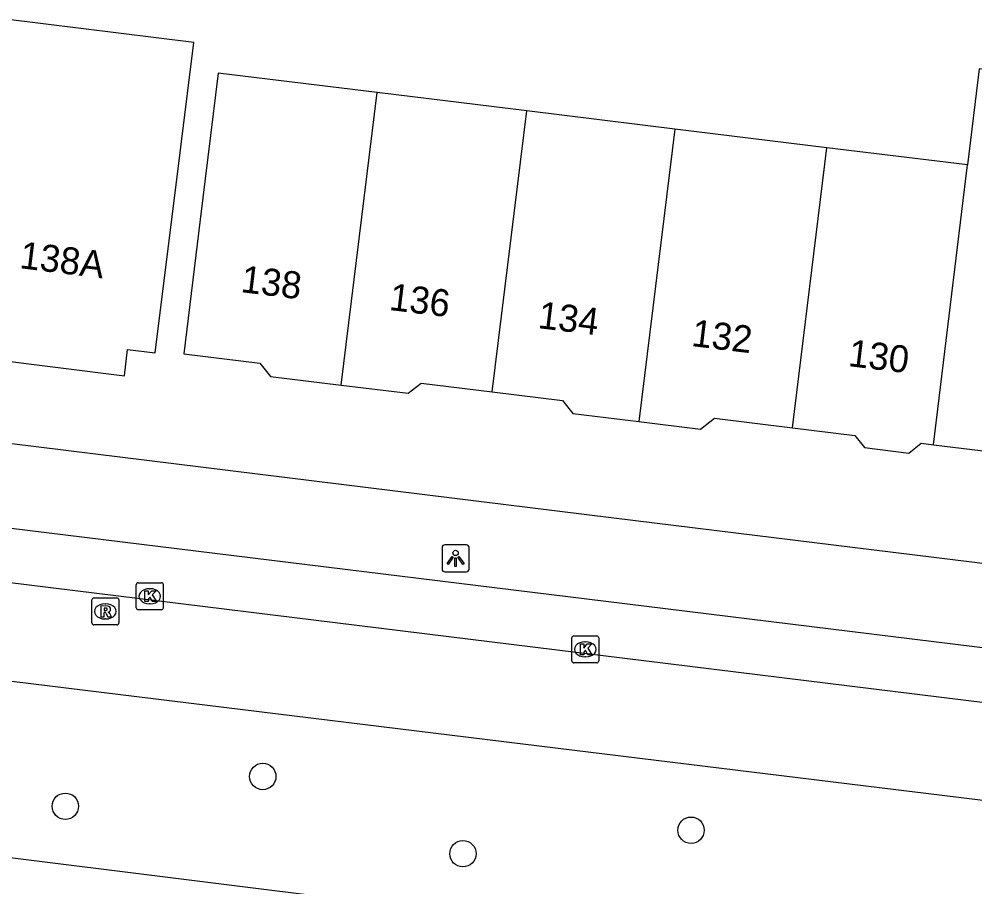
# Model space of a CAD drawing. Extents: x 158087 to 159494, y 382905 to 383981.
# Drawn here: x 158517.48 to 158552.85, y 383380.92 to 383413.05 of the extents above; entities that cross this region are included whole.
import ezdxf

# ---------------------------------------------------------------- set-up
doc = ezdxf.new("R2010")
doc.units = 0
for name, color, linetype in [('IMGEO_Boom', 7, 'Continuous'), ('IMGEO_Kolk', 7, 'Continuous'), ('IMGEO_Lichtpunt', 7, 'Continuous'), ('IMGEO_Pand', 7, 'Continuous'), ('IMGEO_Pand_nummerreeks', 7, 'Continuous'), ('IMGEO_Rijbaan_lokaal_gesloten', 7, 'Continuous'), ('IMGEO_Rioolput', 7, 'Continuous'), ('IMGEO_Voetpad_open', 7, 'Continuous')]:
    doc.layers.add(name, color=color, linetype=linetype)

msp = doc.modelspace()

# ---------------------------------------------------------------- linework, layer by layer
at = {"layer": 'IMGEO_Boom'}
for centre in [(158526.495, 383385.007), (158519.188, 383383.904), (158542.344, 383383.018), (158533.905, 383382.148)]:
    msp.add_circle(centre, 0.489, dxfattribs=at)
at = {"layer": 'IMGEO_Kolk'}
for p, q in [((158521.814, 383391.254), (158521.814, 383392.106)), ((158521.889, 383392.18), (158522.741, 383392.18)), ((158522.302, 383391.96), (158522.327, 383391.96)), ((158522.815, 383392.106), (158522.815, 383391.254)), ((158522.741, 383391.18), (158521.889, 383391.18)), ((158522.325, 383391.4), (158522.3, 383391.4)), ((158537.931, 383389.288), (158537.931, 383390.14)), ((158538.006, 383390.214), (158538.858, 383390.214)), ((158538.932, 383390.14), (158538.932, 383389.288)), ((158538.419, 383389.994), (158538.444, 383389.994)), ((158538.442, 383389.434), (158538.417, 383389.434)), ((158538.858, 383389.214), (158538.006, 383389.214))]:
    msp.add_line(p, q, dxfattribs=at)
for points in [[(158521.814, 383391.254), (158521.814, 383392.106)], [(158521.889, 383392.18), (158522.741, 383392.18)], [(158522.135, 383391.88), (158522.258, 383391.88), (158522.258, 383391.729), (158522.388, 383391.88), (158522.552, 383391.88), (158522.406, 383391.729), (158522.559, 383391.48), (158522.407, 383391.48), (158522.322, 383391.644), (158522.258, 383391.577), (158522.258, 383391.48), (158522.135, 383391.48), (158522.135, 383391.88)], [(158522.815, 383392.106), (158522.815, 383391.254)], [(158522.741, 383391.18), (158521.889, 383391.18)], [(158537.931, 383389.288), (158537.931, 383390.14)], [(158538.006, 383390.214), (158538.858, 383390.214)], [(158538.932, 383390.14), (158538.932, 383389.288)], [(158538.252, 383389.914), (158538.375, 383389.914), (158538.375, 383389.763), (158538.505, 383389.914), (158538.669, 383389.914), (158538.523, 383389.763), (158538.676, 383389.514), (158538.524, 383389.514), (158538.439, 383389.678), (158538.375, 383389.611), (158538.375, 383389.514), (158538.252, 383389.514), (158538.252, 383389.914)], [(158538.858, 383389.214), (158538.006, 383389.214)]]:
    msp.add_lwpolyline(points, dxfattribs=at)
for centre, start, end in [((158521.891, 383392.104), 91.552, 178.448), ((158521.891, 383392.104), 91.552, 178.448), ((158522.739, 383392.104), 1.552, 88.448), ((158522.739, 383392.104), 1.552, 88.448), ((158521.891, 383391.256), 181.552, 268.448), ((158521.891, 383391.256), 181.552, 268.448), ((158522.739, 383391.256), 271.552, 358.448), ((158522.739, 383391.256), 271.552, 358.448), ((158538.008, 383390.138), 91.552, 178.448), ((158538.008, 383390.138), 91.552, 178.448), ((158538.856, 383390.138), 1.552, 88.448), ((158538.856, 383390.138), 1.552, 88.448), ((158538.008, 383389.29), 181.552, 268.448), ((158538.008, 383389.29), 181.552, 268.448), ((158538.856, 383389.29), 271.552, 358.448), ((158538.856, 383389.29), 271.552, 358.448)]:
    msp.add_arc(centre, 0.0765, start, end, dxfattribs=at)
for centre, major_axis, ratio, start_param, end_param in [((158522.301, 383391.68), (-0.387, 0.002), 0.722429, 4.712389, 7.853982), ((158522.326, 383391.68), (-0.39, 0.002), 0.717154, 1.570796, 4.712389), ((158538.418, 383389.714), (-0.387, 0.002), 0.722429, 4.712389, 7.853982), ((158538.443, 383389.714), (-0.39, 0.002), 0.717154, 1.570796, 4.712389)]:
    msp.add_ellipse(centre, major_axis=major_axis, ratio=ratio, start_param=start_param, end_param=end_param, dxfattribs=at)
at = {"layer": 'IMGEO_Lichtpunt'}
for p, q in [((158533.133, 383393.486), (158533.133, 383392.679)), ((158533.133, 383393.486), (158533.133, 383392.679)), ((158534.035, 383393.581), (158533.227, 383393.581)), ((158534.035, 383393.581), (158533.227, 383393.581)), ((158534.129, 383392.679), (158534.129, 383393.486)), ((158534.129, 383392.679), (158534.129, 383393.486)), ((158533.227, 383392.585), (158534.035, 383392.585)), ((158533.227, 383392.585), (158534.035, 383392.585))]:
    msp.add_line(p, q, dxfattribs=at)
for points in [[(158533.507, 383393.15), (158533.546, 383393.122), (158533.358, 383392.86), (158533.32, 383392.887), (158533.507, 383393.15)], [(158533.609, 383393.102), (158533.656, 383393.102), (158533.656, 383392.78), (158533.609, 383392.78), (158533.609, 383393.102)], [(158533.719, 383393.122), (158533.757, 383393.149), (158533.944, 383392.887), (158533.905, 383392.859), (158533.719, 383393.122)]]:
    msp.add_lwpolyline(points, dxfattribs=at)
msp.add_circle((158533.632, 383393.284), 0.0994, dxfattribs=at)
for centre, start, end in [((158533.227, 383393.486), 90, 180), ((158533.227, 383393.486), 90, 180), ((158534.035, 383393.486), 0, 90), ((158534.035, 383393.486), 0, 90), ((158533.227, 383392.679), 180, 270), ((158533.227, 383392.679), 180, 270), ((158534.035, 383392.679), 270, 0), ((158534.035, 383392.679), 270, 360)]:
    msp.add_arc(centre, 0.0946, start, end, dxfattribs=at)
at = {"layer": 'IMGEO_Pand'}
for points in [[(158516.105, 383406.144), (158516.046, 383405.683), (158515.564, 383401.587), (158516.567, 383401.455), (158516.457, 383400.452), (158521.373, 383399.839), (158521.495, 383400.82), (158522.515, 383400.689), (158523.459, 383408.304), (158523.94, 383412.184), (158516.977, 383413.047)], [(158530.727, 383410.327), (158524.842, 383411.049), (158524.177, 383405.622), (158523.568, 383400.659), (158526.392, 383400.313), (158526.777, 383399.819), (158529.399, 383399.497)], [(158557.853, 383405.16), (158555.285, 383405.475), (158555.94, 383410.842), (158553.008, 383411.2), (158552.574, 383407.648)], [(158529.399, 383399.497), (158530.727, 383410.327)], [(158536.264, 383409.648), (158530.727, 383410.327)], [(158534.988, 383399.25), (158536.264, 383409.648)], [(158541.744, 383408.976), (158536.264, 383409.648)], [(158541.744, 383408.976), (158540.416, 383398.147)], [(158547.368, 383408.286), (158541.744, 383408.976)], [(158546.095, 383397.914), (158547.368, 383408.286)], [(158552.574, 383407.648), (158547.368, 383408.286)], [(158551.317, 383397.287), (158552.574, 383407.648)], [(158529.399, 383399.497), (158531.872, 383399.194), (158532.356, 383399.573), (158534.988, 383399.25)], [(158534.988, 383399.25), (158537.586, 383398.932), (158537.965, 383398.447), (158540.416, 383398.147)], [(158540.416, 383398.147), (158542.696, 383397.867), (158543.209, 383398.268), (158546.095, 383397.914)], [(158546.095, 383397.914), (158548.413, 383397.629), (158548.762, 383397.183), (158550.406, 383396.982), (158550.867, 383397.342), (158551.317, 383397.287)], [(158551.317, 383397.287), (158554.086, 383396.948), (158554.406, 383396.538), (158556.76, 383396.25)]]:
    msp.add_lwpolyline(points, dxfattribs=at)
at = {"layer": 'IMGEO_Rijbaan_lokaal_gesloten'}
for points in [[(158580.062, 383384.432), (158538.992, 383389.488), (158465.723, 383398.507)], [(158579.65, 383380.875), (158538.64, 383385.899), (158510.146, 383389.39)], [(158509.228, 383382.991), (158538.003, 383379.406), (158577.958, 383374.428)]]:
    msp.add_lwpolyline(points, dxfattribs=at)
at = {"layer": 'IMGEO_Rioolput'}
for p, q in [((158520.169, 383390.693), (158520.169, 383391.545)), ((158520.244, 383391.619), (158521.096, 383391.619)), ((158521.17, 383391.545), (158521.17, 383390.693)), ((158520.657, 383391.399), (158520.682, 383391.399)), ((158520.68, 383390.839), (158520.655, 383390.839)), ((158521.096, 383390.619), (158520.244, 383390.619))]:
    msp.add_line(p, q, dxfattribs=at)
for points in [[(158520.169, 383390.693), (158520.169, 383391.545)], [(158520.244, 383391.619), (158521.096, 383391.619)], [(158521.17, 383391.545), (158521.17, 383390.693)], [(158520.758, 383391.317), (158520.506, 383391.319), (158520.506, 383390.919)], [(158520.684, 383391.238), (158520.63, 383391.238), (158520.63, 383391.157)], [(158520.506, 383390.919), (158520.63, 383390.919), (158520.63, 383391.081), (158520.641, 383391.081)], [(158520.63, 383391.157), (158520.682, 383391.157)], [(158520.688, 383391.052), (158520.759, 383390.919), (158520.899, 383390.919), (158520.834, 383391.045)], [(158521.096, 383390.619), (158520.244, 383390.619)]]:
    msp.add_lwpolyline(points, dxfattribs=at)
for centre, radius, start, end in [((158520.246, 383391.543), 0.0765, 91.552, 178.448), ((158520.246, 383391.543), 0.0765, 91.552, 178.448), ((158521.094, 383391.543), 0.0765, 1.552, 88.448), ((158521.094, 383391.543), 0.0765, 1.552, 88.448), ((158520.69, 383391.142), 0.0964, 77.0061, 93.1865), ((158520.704, 383391.199), 0.0378, 276.6634, 79.6772), ((158520.757, 383391.207), 0.109, 350.3612, 89.416), ((158520.755, 383391.207), 0.112, 277.5842, 350.9817), ((158520.64, 383391.028), 0.0533, 26.0293, 88.6989), ((158520.666, 383391.346), 0.19, 274.7715, 282.9687), ((158520.739, 383390.992), 0.108, 29.5134, 73.7905), ((158520.246, 383390.695), 0.0765, 181.552, 268.448), ((158520.246, 383390.695), 0.0765, 181.552, 268.448), ((158521.094, 383390.695), 0.0765, 271.552, 358.448), ((158521.094, 383390.695), 0.0765, 271.552, 358.448)]:
    msp.add_arc(centre, radius, start, end, dxfattribs=at)
for centre, major_axis, ratio, start_param, end_param in [((158520.656, 383391.119), (-0.387, 0.002), 0.722429, 4.712389, 7.853982), ((158520.681, 383391.119), (-0.39, 0.002), 0.717154, 1.570796, 4.712389)]:
    msp.add_ellipse(centre, major_axis=major_axis, ratio=ratio, start_param=start_param, end_param=end_param, dxfattribs=at)
at = {"layer": 'IMGEO_Voetpad_open'}
for points in [[(158469.214, 383400.114), (158510.534, 383395.003), (158515.06, 383394.465), (158539.189, 383391.495), (158577.108, 383386.827)], [(158587.052, 383388.722), (158539.491, 383394.575), (158512.098, 383397.946)]]:
    msp.add_lwpolyline(points, dxfattribs=at)

# ---------------------------------------------------------------- texts
at = {"layer": 'IMGEO_Pand_nummerreeks'}
for s, rotation, p in [('138A', 352.9354, (158517.464, 383403.83)), ('138', 353.0416, (158525.652, 383402.943)), ('136', 353.0416, (158531.143, 383402.282)), ('134', 353.0416, (158536.65, 383401.61)), ('132', 353.0416, (158542.329, 383400.946)), ('130', 353.0416, (158548.133, 383400.204))]:
    msp.add_text(s, height=1, rotation=rotation, dxfattribs=at).set_placement(p)

doc.saveas('drawing.dxf')
